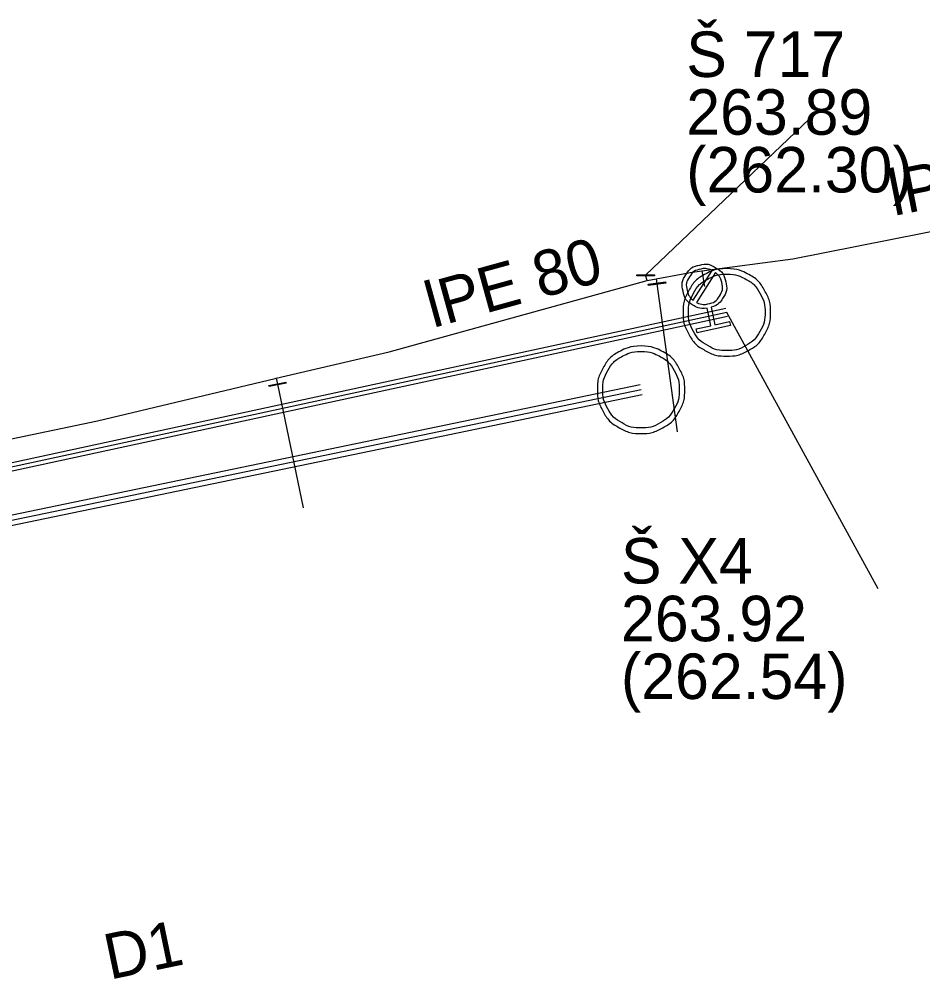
# Model space of a CAD drawing. Extents: x -592202 to -587539, y -1167222 to -1162672.
# Drawn here: x -590466.57 to -590440.73, y -1164257.97 to -1164230.55 of the extents above; entities that cross this region are included whole.
import ezdxf

# ---------------------------------------------------------------- set-up
doc = ezdxf.new("R2010")
doc.units = 0
for name, color, linetype in [('K Označení stoky', 7, 'Continuous'), ('K Označení šachty', 7, 'Continuous'), ('K Přípojka', 7, 'Continuous'), ('K Stoka', 7, 'Continuous'), ('K Stoka - okraje', 7, 'Continuous'), ('K Šachta', 7, 'Continuous'), ('VP Hydrant', 7, 'Continuous'), ('VP Přípojka', 7, 'Continuous'), ('VP Řad', 7, 'Continuous'), ('VP Řad - popis', 7, 'Continuous'), ('VP Šoupě', 7, 'Continuous')]:
    doc.layers.add(name, color=color, linetype=linetype)

msp = doc.modelspace()

# ---------------------------------------------------------------- linework, layer by layer
at = {"layer": 'K Přípojka'}
msp.add_line((-590442.01, -1164246.83), (-590446.34, -1164238.93), dxfattribs=at)
at = {"layer": 'K Stoka'}
for points in [[(-590446.34, -1164238.93), (-590478.833, -1164245.949), (-590487.91, -1164247.91)], [(-590448.79, -1164241.14), (-590479.65, -1164247.54), (-590486.58, -1164249.02)]]:
    msp.add_lwpolyline(points, dxfattribs=at)
at = {"layer": 'K Stoka - okraje'}
for points in [[(-590487.936, -1164247.788), (-590478.859, -1164245.827), (-590446.366, -1164238.808)], [(-590446.314, -1164239.052), (-590478.806, -1164246.071), (-590478.806, -1164246.071), (-590487.884, -1164248.032)], [(-590486.611, -1164248.873), (-590479.681, -1164247.393), (-590448.82, -1164240.993)], [(-590448.76, -1164241.287), (-590479.619, -1164247.687), (-590479.619, -1164247.687), (-590486.549, -1164249.167)]]:
    msp.add_lwpolyline(points, dxfattribs=at)
at = {"layer": 'K Šachta'}
for points in [[(-590446.341, -1164237.68), (-590446.026, -1164237.68), (-590445.727, -1164237.841), (-590445.428, -1164238.002), (-590445.259, -1164238.303), (-590445.09, -1164238.604), (-590445.09, -1164238.931), (-590445.09, -1164239.256), (-590445.255, -1164239.553), (-590445.42, -1164239.85), (-590445.717, -1164240.015), (-590446.015, -1164240.18), (-590446.341, -1164240.18), (-590446.665, -1164240.18), (-590446.963, -1164240.015), (-590447.26, -1164239.85), (-590447.425, -1164239.553), (-590447.59, -1164239.256), (-590447.59, -1164238.931), (-590447.59, -1164238.604), (-590447.422, -1164238.303), (-590447.254, -1164238.002), (-590446.956, -1164237.841), (-590446.657, -1164237.68), (-590446.341, -1164237.68)], [(-590446.34, -1164237.836), (-590446.617, -1164237.836), (-590446.879, -1164237.977), (-590447.141, -1164238.118), (-590447.287, -1164238.381), (-590447.434, -1164238.643), (-590447.434, -1164238.93), (-590447.434, -1164239.214), (-590447.289, -1164239.474), (-590447.144, -1164239.734), (-590446.884, -1164239.879), (-590446.623, -1164240.024), (-590446.34, -1164240.024), (-590446.057, -1164240.024), (-590445.796, -1164239.879), (-590445.536, -1164239.734), (-590445.391, -1164239.474), (-590445.246, -1164239.214), (-590445.246, -1164238.93), (-590445.246, -1164238.643), (-590445.395, -1164238.381), (-590445.543, -1164238.118), (-590445.804, -1164237.977), (-590446.065, -1164237.836), (-590446.34, -1164237.836)], [(-590448.791, -1164239.89), (-590448.476, -1164239.89), (-590448.177, -1164240.051), (-590447.878, -1164240.212), (-590447.709, -1164240.513), (-590447.54, -1164240.814), (-590447.54, -1164241.141), (-590447.54, -1164241.466), (-590447.705, -1164241.763), (-590447.87, -1164242.06), (-590448.167, -1164242.225), (-590448.465, -1164242.39), (-590448.791, -1164242.39), (-590449.115, -1164242.39), (-590449.413, -1164242.225), (-590449.71, -1164242.06), (-590449.875, -1164241.763), (-590450.04, -1164241.466), (-590450.04, -1164241.141), (-590450.04, -1164240.814), (-590449.872, -1164240.513), (-590449.704, -1164240.212), (-590449.406, -1164240.051), (-590449.107, -1164239.89), (-590448.791, -1164239.89)], [(-590448.79, -1164240.046), (-590449.067, -1164240.046), (-590449.329, -1164240.187), (-590449.591, -1164240.328), (-590449.737, -1164240.591), (-590449.884, -1164240.853), (-590449.884, -1164241.14), (-590449.884, -1164241.424), (-590449.739, -1164241.684), (-590449.594, -1164241.944), (-590449.334, -1164242.089), (-590449.073, -1164242.234), (-590448.79, -1164242.234), (-590448.507, -1164242.234), (-590448.246, -1164242.089), (-590447.986, -1164241.944), (-590447.841, -1164241.684), (-590447.696, -1164241.424), (-590447.696, -1164241.14), (-590447.696, -1164240.853), (-590447.845, -1164240.591), (-590447.993, -1164240.328), (-590448.254, -1164240.187), (-590448.515, -1164240.046), (-590448.79, -1164240.046)]]:
    msp.add_open_spline(points, degree=3, dxfattribs=at)
at = {"layer": 'VP Hydrant'}
for points in [[(-590447.3, -1164238.585), (-590446.756, -1164237.733)], [(-590446.66, -1164237.795), (-590447.204, -1164238.647)], [(-590446.79, -1164238.786), (-590446.68, -1164239.286), (-590446.259, -1164239.194), (-590446.235, -1164239.306), (-590447.188, -1164239.516), (-590447.213, -1164239.404), (-590446.792, -1164239.311), (-590446.902, -1164238.81)]]:
    msp.add_lwpolyline(points, dxfattribs=at)
for points in [[(-590446.902, -1164238.81), (-590447.126, -1164238.841), (-590447.318, -1164238.717), (-590447.535, -1164238.577), (-590447.591, -1164238.323), (-590447.646, -1164238.07), (-590447.507, -1164237.853), (-590447.367, -1164237.635), (-590447.113, -1164237.579), (-590446.862, -1164237.524), (-590446.644, -1164237.663), (-590446.425, -1164237.802), (-590446.37, -1164238.055), (-590446.314, -1164238.308), (-590446.452, -1164238.526), (-590446.575, -1164238.721), (-590446.79, -1164238.786)], [(-590446.756, -1164237.733), (-590446.911, -1164237.656), (-590447.088, -1164237.695), (-590447.293, -1164237.74), (-590447.406, -1164237.917), (-590447.52, -1164238.094), (-590447.474, -1164238.3), (-590447.436, -1164238.476), (-590447.3, -1164238.585)], [(-590447.204, -1164238.647), (-590447.048, -1164238.726), (-590446.869, -1164238.687), (-590446.663, -1164238.642), (-590446.55, -1164238.465), (-590446.437, -1164238.288), (-590446.483, -1164238.082), (-590446.522, -1164237.903), (-590446.66, -1164237.795)]]:
    msp.add_open_spline(points, degree=3, dxfattribs=at)
at = {"layer": 'VP Přípojka'}
for points in [[(-590448.617, -1164238.024), (-590448.66, -1164237.87), (-590443.975, -1164233.404)], [(-590448.355, -1164237.974), (-590448.336, -1164238.11), (-590447.754, -1164242.345)], [(-590459.219, -1164240.813), (-590459.183, -1164240.986), (-590458.448, -1164244.516)]]:
    msp.add_lwpolyline(points, dxfattribs=at)
at = {"layer": 'VP Řad'}
msp.add_line((-590447.05, -1164237.74), (-590446.98, -1164238.19), dxfattribs=at)
for points in [[(-590447.39, -1164237.79), (-590447.05, -1164237.74), (-590444.45, -1164237.4), (-590423.124, -1164233.176), (-590416.18, -1164231.8)], [(-590459.25, -1164240.82), (-590459.219, -1164240.813), (-590455.99, -1164240.06), (-590448.617, -1164238.024), (-590448.355, -1164237.974), (-590447.39, -1164237.79)], [(-590488.27, -1164247.07), (-590488.01, -1164247.01), (-590477.93, -1164244.76), (-590473.39, -1164243.85), (-590470.313, -1164243.254), (-590468.9, -1164242.98), (-590464.33, -1164242.03), (-590459.25, -1164240.82)]]:
    msp.add_lwpolyline(points, dxfattribs=at)
at = {"layer": 'VP Šoupě'}
for points in [[(-590448.41, -1164237.886), (-590448.91, -1164237.886), (-590448.91, -1164237.854), (-590448.41, -1164237.854), (-590448.41, -1164237.886)], [(-590448.086, -1164238.091), (-590448.582, -1164238.159), (-590448.586, -1164238.128), (-590448.091, -1164238.06), (-590448.086, -1164238.091)], [(-590458.935, -1164240.951), (-590459.425, -1164241.053), (-590459.431, -1164241.022), (-590458.942, -1164240.92), (-590458.935, -1164240.951)]]:
    msp.add_lwpolyline(points, dxfattribs=at)

# ---------------------------------------------------------------- texts
at = {"layer": 'K Označení stoky'}
msp.add_text('D1', height=1.3, rotation=11.7164, dxfattribs=at).set_placement((-590463.983, -1164258.002))
at = {"layer": 'K Označení šachty'}
for s, p in [('Š 717', (-590447.497, -1164232.204)), ('263.89', (-590447.497, -1164233.854)), ('(262.30)', (-590447.497, -1164235.504)), ('Š X4', (-590449.364, -1164246.678)), ('263.92', (-590449.364, -1164248.328)), ('(262.54)', (-590449.364, -1164249.978))]:
    msp.add_text(s, height=1.3, dxfattribs=at).set_placement(p)
at = {"layer": 'VP Řad - popis'}
for rotation, p in [(11.2047, (-590441.569, -1164236.178)), (15.4396, (-590454.744, -1164239.38))]:
    msp.add_text('lPE 80', height=1.3, rotation=rotation, dxfattribs=at).set_placement(p)

doc.saveas('drawing.dxf')
